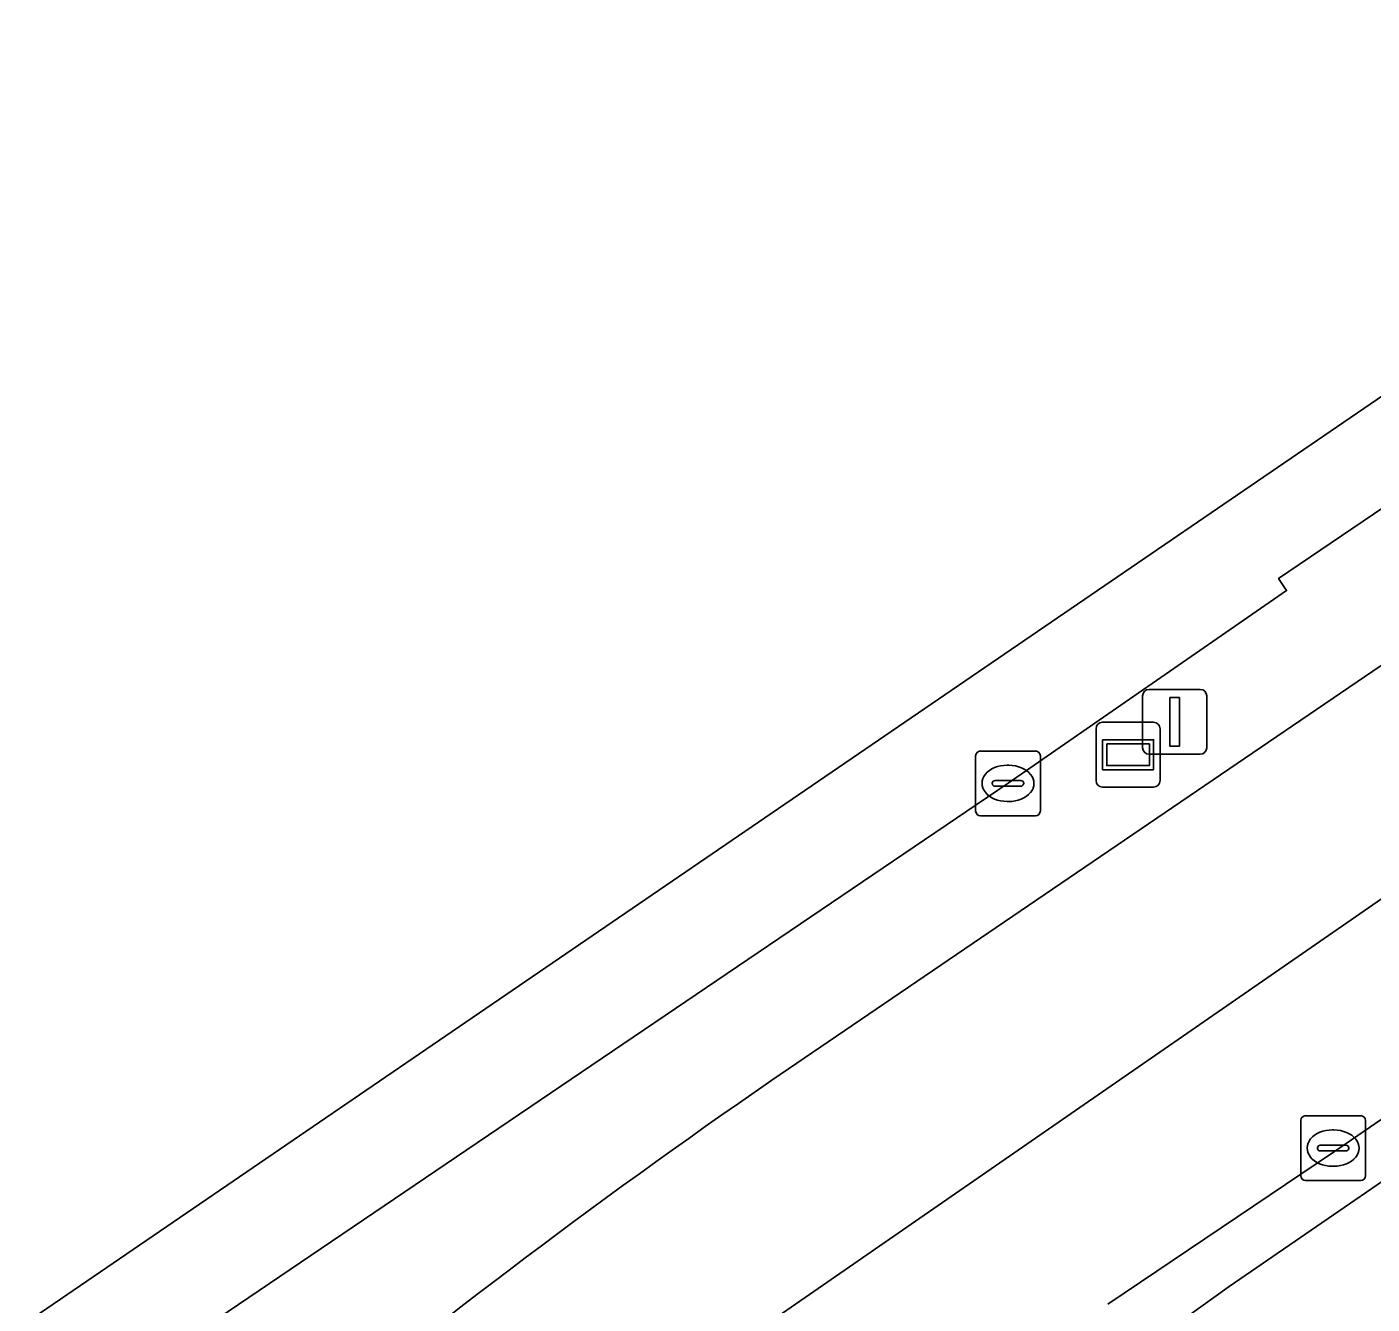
# Model space of a CAD drawing. Extents: x 158086 to 159499, y 382904 to 383981.
# Drawn here: x 158709.34 to 158730.11, y 383717.14 to 383736.86 of the extents above; entities that cross this region are included whole.
import ezdxf

# ---------------------------------------------------------------- set-up
doc = ezdxf.new("R2010")
doc.units = 0
for name, color, linetype in [('IMGEO_Berm_groen', 7, 'Continuous'), ('IMGEO_Groenvoorziening', 7, 'Continuous'), ('IMGEO_Haag', 7, 'Continuous'), ('IMGEO_Kolk', 7, 'Continuous'), ('IMGEO_Lichtmast', 7, 'Continuous'), ('IMGEO_OVBaan_gesloten', 7, 'Continuous'), ('IMGEO_Rijbaan_regionaal_gesloten', 7, 'Continuous'), ('IMGEO_Wegwijzer', 7, 'Continuous')]:
    doc.layers.add(name, color=color, linetype=linetype)

msp = doc.modelspace()

# ---------------------------------------------------------------- linework, layer by layer
at = {"layer": 'IMGEO_Berm_groen'}
for points in [[(158816.658, 383788.049), (158813.142, 383785.66), (158802.02, 383778.056), (158799.449, 383776.309), (158799.334, 383776.475), (158760.515, 383750), (158741.235, 383736.851), (158728.671, 383728.342), (158728.795, 383728.156), (158724.492, 383725.179), (158710.677, 383715.822)], [(158721.102, 383720.77), (158742.613, 383735.409), (158764.029, 383750), (158798.018, 383773.157)], [(158732.162, 383719.298), (158732.456, 383719.491), (158731.968, 383720.201), (158727.909, 383717.409), (158726.155, 383716.156), (158723.795, 383714.485), (158721.482, 383712.749), (158719.217, 383710.95), (158717.004, 383709.089), (158715.546, 383707.849), (158716.23, 383706.891)]]:
    msp.add_lwpolyline(points, dxfattribs=at)
msp.add_arc((158784.392, 383628.343), 112.02, 124.40147, 129.52155, dxfattribs=at)
at = {"layer": 'IMGEO_Groenvoorziening'}
for points in [[(158746.07, 383729.899), (158755.353, 383736.283), (158760.127, 383739.477), (158772.08, 383747.476), (158771.627, 383748.191), (158760.049, 383740.306), (158745.639, 383730.503), (158739.613, 383726.408), (158729.532, 383719.494), (158726.033, 383717.138)], [(158715.307, 383708.184), (158715.546, 383707.849), (158717.004, 383709.089), (158719.217, 383710.95), (158721.482, 383712.749), (158723.795, 383714.485), (158726.155, 383716.156), (158727.909, 383717.409), (158731.968, 383720.201), (158741.148, 383726.514), (158746.07, 383729.899)]]:
    msp.add_lwpolyline(points, dxfattribs=at)
at = {"layer": 'IMGEO_Haag'}
for points in [[(158755.353, 383736.283), (158760.127, 383739.477), (158772.08, 383747.476), (158771.627, 383748.191), (158760.049, 383740.306), (158745.639, 383730.503), (158739.613, 383726.408), (158729.532, 383719.494), (158726.033, 383717.138)], [(158715.307, 383708.184), (158715.546, 383707.849), (158717.004, 383709.089), (158719.217, 383710.95), (158721.482, 383712.749), (158723.795, 383714.485), (158726.155, 383716.156), (158727.909, 383717.409), (158731.968, 383720.201), (158741.148, 383726.514), (158746.07, 383729.899), (158755.353, 383736.283)]]:
    msp.add_lwpolyline(points, dxfattribs=at)
at = {"layer": 'IMGEO_Kolk'}
for p, q in [((158723.991, 383724.752), (158723.991, 383725.604)), ((158724.066, 383725.678), (158724.918, 383725.678)), ((158724.992, 383725.604), (158724.992, 383724.752)), ((158724.479, 383725.458), (158724.504, 383725.458)), ((158724.25, 383725.172), (158724.25, 383725.184)), ((158724.293, 383725.221), (158724.691, 383725.221)), ((158724.734, 383725.184), (158724.734, 383725.172)), ((158724.688, 383725.135), (158724.29, 383725.135)), ((158724.502, 383724.898), (158724.477, 383724.898)), ((158724.918, 383724.678), (158724.066, 383724.678)), ((158729.087, 383720.047), (158729.939, 383720.047)), ((158729.012, 383719.121), (158729.012, 383719.973)), ((158729.5, 383719.827), (158729.525, 383719.827)), ((158730.013, 383719.973), (158730.013, 383719.121)), ((158729.314, 383719.59), (158729.712, 383719.59)), ((158729.271, 383719.541), (158729.271, 383719.553)), ((158729.709, 383719.504), (158729.311, 383719.504)), ((158729.755, 383719.553), (158729.755, 383719.541)), ((158729.523, 383719.267), (158729.498, 383719.267)), ((158729.939, 383719.047), (158729.087, 383719.047))]:
    msp.add_line(p, q, dxfattribs=at)
for points in [[(158723.991, 383724.752), (158723.991, 383725.604)], [(158724.066, 383725.678), (158724.918, 383725.678)], [(158724.992, 383725.604), (158724.992, 383724.752)], [(158724.918, 383724.678), (158724.066, 383724.678)], [(158729.087, 383720.047), (158729.939, 383720.047)], [(158729.012, 383719.121), (158729.012, 383719.973)], [(158730.013, 383719.973), (158730.013, 383719.121)], [(158729.939, 383719.047), (158729.087, 383719.047)]]:
    msp.add_lwpolyline(points, dxfattribs=at)
for centre, radius, start, end in [((158724.068, 383725.602), 0.0765, 91.552, 178.448), ((158724.068, 383725.602), 0.0765, 91.552, 178.448), ((158724.916, 383725.602), 0.0765, 1.552, 88.448), ((158724.916, 383725.602), 0.0765, 1.552, 88.448), ((158724.29, 383725.181), 0.0403, 85.8775, 175.7526), ((158724.695, 383725.183), 0.0386, 1.7309, 96.639), ((158724.287, 383725.171), 0.0366, 178.938, 274.7102), ((158724.691, 383725.178), 0.043, 264.8664, 352.4533), ((158724.068, 383724.754), 0.0765, 181.552, 268.448), ((158724.068, 383724.754), 0.0765, 181.552, 268.448), ((158724.916, 383724.754), 0.0765, 271.552, 358.448), ((158724.916, 383724.754), 0.0765, 271.552, 358.448), ((158729.089, 383719.971), 0.0765, 91.552, 178.448), ((158729.089, 383719.971), 0.0765, 91.552, 178.448), ((158729.937, 383719.971), 0.0765, 1.552, 88.448), ((158729.937, 383719.971), 0.0765, 1.552, 88.448), ((158729.311, 383719.55), 0.0403, 85.8775, 175.7526), ((158729.716, 383719.552), 0.0386, 1.7309, 96.639), ((158729.308, 383719.54), 0.0366, 178.938, 274.7102), ((158729.712, 383719.547), 0.043, 264.8664, 352.4533), ((158729.089, 383719.123), 0.0765, 181.552, 268.448), ((158729.089, 383719.123), 0.0765, 181.552, 268.448), ((158729.937, 383719.123), 0.0765, 271.552, 358.448), ((158729.937, 383719.123), 0.0765, 271.552, 358.448)]:
    msp.add_arc(centre, radius, start, end, dxfattribs=at)
for centre, major_axis, ratio, start_param, end_param in [((158724.478, 383725.178), (-0.387, 0.002), 0.722429, 4.712389, 7.853982), ((158724.503, 383725.178), (-0.39, 0.002), 0.717154, 1.570796, 4.712389), ((158729.499, 383719.547), (-0.387, 0.002), 0.722429, 4.712389, 7.853982), ((158729.524, 383719.547), (-0.39, 0.002), 0.717154, 1.570796, 4.712389)]:
    msp.add_ellipse(centre, major_axis=major_axis, ratio=ratio, start_param=start_param, end_param=end_param, dxfattribs=at)
at = {"layer": 'IMGEO_Lichtmast'}
for p, q in [((158726.67, 383726.629), (158727.46, 383726.629)), ((158727.46, 383726.629), (158726.67, 383726.629)), ((158726.57, 383725.729), (158726.57, 383726.529)), ((158726.57, 383726.529), (158726.57, 383725.729)), ((158727.56, 383726.529), (158727.56, 383725.729)), ((158727.56, 383725.729), (158727.56, 383726.529)), ((158727.46, 383725.629), (158726.67, 383725.629)), ((158726.67, 383725.629), (158727.46, 383725.629))]:
    msp.add_line(p, q, dxfattribs=at)
msp.add_lwpolyline([(158726.99, 383726.504), (158727.14, 383726.504), (158727.14, 383725.754), (158726.99, 383725.754), (158726.99, 383726.504)], dxfattribs=at)
for centre, start, end in [((158726.67, 383726.529), 90, 180), ((158726.67, 383726.529), 90, 180), ((158727.46, 383726.529), 0, 90), ((158727.46, 383726.529), 360, 90), ((158726.67, 383725.729), 180, 270), ((158726.67, 383725.729), 180, 270), ((158727.46, 383725.729), 270, 0), ((158727.46, 383725.729), 270, 0)]:
    msp.add_arc(centre, 0.1, start, end, dxfattribs=at)
at = {"layer": 'IMGEO_OVBaan_gesloten'}
msp.add_lwpolyline([(158709.341, 383716.859), (158710.255, 383715.53), (158710.677, 383715.822), (158724.492, 383725.179), (158728.795, 383728.156), (158728.671, 383728.342), (158741.235, 383736.851), (158760.515, 383750), (158799.334, 383776.475), (158799.449, 383776.309), (158802.02, 383778.056), (158813.142, 383785.66), (158816.658, 383788.049), (158817.037, 383788.315), (158815.971, 383789.724)], close=True, dxfattribs=at)
at = {"layer": 'IMGEO_Rijbaan_regionaal_gesloten'}
for points in [[(158819.762, 383784.014), (158817.93, 383786.344), (158814.263, 383784.016), (158810.431, 383781.548), (158806.272, 383778.787), (158801.32, 383775.397), (158798.018, 383773.157), (158764.029, 383750), (158742.613, 383735.409), (158721.102, 383720.77)], [(158713.106, 383714.753), (158712.009, 383713.842), (158713.729, 383711.318), (158721.008, 383716.999), (158733.08, 383725.345), (158755.207, 383740.379), (158769.14, 383749.844), (158808.862, 383776.996), (158819.762, 383784.014)], [(158821.581, 383781.699), (158819.762, 383784.014), (158808.862, 383776.996), (158769.14, 383749.844), (158755.207, 383740.379), (158733.08, 383725.345), (158721.008, 383716.999), (158713.729, 383711.318), (158715.424, 383708.831), (158716.371, 383709.627)], [(158726.033, 383717.138), (158729.532, 383719.494), (158739.613, 383726.408), (158745.639, 383730.503), (158760.049, 383740.306)]]:
    msp.add_lwpolyline(points, dxfattribs=at)
msp.add_arc((158784.392, 383628.343), 112.02, 124.40147, 129.52155, dxfattribs=at)
at = {"layer": 'IMGEO_Wegwijzer'}
for p, q in [((158725.851, 383725.221), (158725.851, 383726.021)), ((158725.851, 383726.021), (158725.851, 383725.221)), ((158725.951, 383726.121), (158726.741, 383726.121)), ((158726.741, 383726.121), (158725.951, 383726.121)), ((158726.841, 383726.021), (158726.841, 383725.221)), ((158726.841, 383725.221), (158726.841, 383726.021)), ((158726.741, 383725.121), (158725.951, 383725.121)), ((158725.951, 383725.121), (158726.741, 383725.121))]:
    msp.add_line(p, q, dxfattribs=at)
for points in [[(158725.952, 383725.853), (158726.74, 383725.853), (158726.74, 383725.389), (158725.952, 383725.389), (158725.952, 383725.853)], [(158726.017, 383725.788), (158726.017, 383725.454), (158726.675, 383725.454), (158726.675, 383725.788), (158726.017, 383725.788)]]:
    msp.add_lwpolyline(points, dxfattribs=at)
for centre, start, end in [((158725.951, 383726.021), 90, 180), ((158725.951, 383726.021), 90, 180), ((158726.741, 383726.021), 0, 90), ((158726.741, 383726.021), 360, 90), ((158725.951, 383725.221), 180, 270), ((158725.951, 383725.221), 180, 270), ((158726.741, 383725.221), 270, 0), ((158726.741, 383725.221), 270, 0)]:
    msp.add_arc(centre, 0.1, start, end, dxfattribs=at)

doc.saveas('drawing.dxf')
